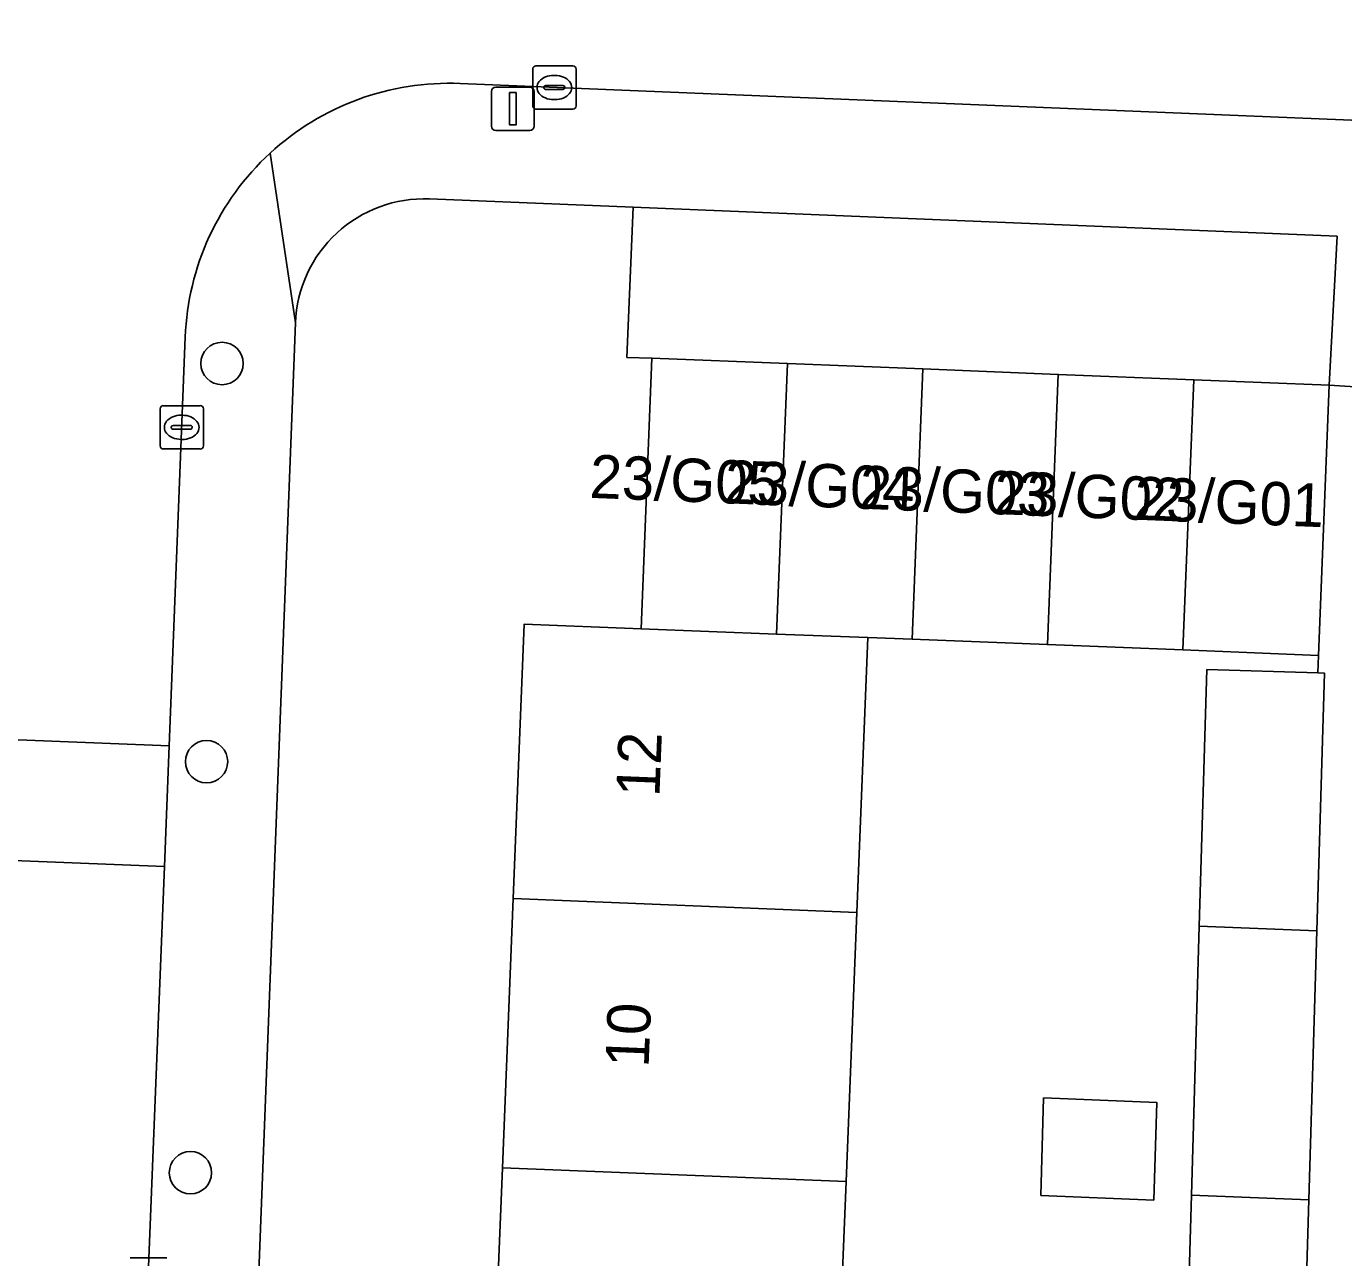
# Model space of a CAD drawing. Extents: x 160732 to 162107, y 387428 to 388479.
# Drawn here: x 161626.29 to 161656.7, y 387784.23 to 387812.66 of the extents above; entities that cross this region are included whole.
import ezdxf

# ---------------------------------------------------------------- set-up
doc = ezdxf.new("R2010")
doc.units = 0
for name, color, linetype in [('IMGEO_Boom', 7, 'Continuous'), ('IMGEO_Erf', 7, 'Continuous'), ('IMGEO_Kolk', 7, 'Continuous'), ('IMGEO_Lichtmast', 7, 'Continuous'), ('IMGEO_Pand', 7, 'Continuous'), ('IMGEO_Pand_nummerreeks', 7, 'Continuous'), ('IMGEO_Parkeervlak_open', 7, 'Continuous'), ('IMGEO_Rijbaan_lokaal_open', 7, 'Continuous'), ('IMGEO_Voetpad_open', 7, 'Continuous')]:
    doc.layers.add(name, color=color, linetype=linetype)

msp = doc.modelspace()

# ---------------------------------------------------------------- linework, layer by layer
at = {"layer": 'IMGEO_Boom'}
for centre in [(161630.805, 387804.879), (161630.447, 387795.686), (161630.076, 387786.194)]:
    msp.add_circle(centre, 0.489, dxfattribs=at)
at = {"layer": 'IMGEO_Erf'}
for points in [[(161637.03, 387780.095), (161637.278, 387786.309), (161637.526, 387792.524), (161637.779, 387798.858), (161640.482, 387798.75), (161640.731, 387805.002), (161640.154, 387805.02), (161640.294, 387808.486), (161635.593, 387808.679)], [(161632.5, 387805.819), (161630.85, 387762.991), (161630.648, 387758.48)], [(161653.001, 387779.455), (161653.186, 387785.674), (161653.37, 387791.889), (161653.546, 387797.811), (161656.107, 387797.735), (161656.119, 387798.14), (161652.992, 387798.265), (161649.864, 387798.389), (161646.737, 387798.514), (161645.714, 387798.555), (161645.461, 387792.206), (161645.213, 387785.992), (161644.964, 387779.777)]]:
    msp.add_lwpolyline(points, dxfattribs=at)
msp.add_lwpolyline([(161649.707, 387785.668), (161649.774, 387787.921), (161652.386, 387787.816), (161652.319, 387785.563)], close=True, dxfattribs=at)
msp.add_arc((161635.476, 387805.704), 2.978, 87.7388, 177.7784, dxfattribs=at)
at = {"layer": 'IMGEO_Kolk'}
for p, q in [((161637.978, 387810.825), (161637.978, 387811.677)), ((161638.053, 387811.751), (161638.905, 387811.751)), ((161638.466, 387811.531), (161638.491, 387811.531)), ((161638.979, 387811.677), (161638.979, 387810.825)), ((161638.237, 387811.245), (161638.237, 387811.257)), ((161638.28, 387811.294), (161638.678, 387811.294)), ((161638.721, 387811.257), (161638.721, 387811.245)), ((161638.675, 387811.208), (161638.277, 387811.208)), ((161638.489, 387810.971), (161638.464, 387810.971)), ((161638.905, 387810.751), (161638.053, 387810.751)), ((161629.374, 387802.979), (161629.374, 387803.831)), ((161629.449, 387803.905), (161630.301, 387803.905)), ((161629.862, 387803.685), (161629.887, 387803.685)), ((161630.375, 387803.831), (161630.375, 387802.979)), ((161629.633, 387803.399), (161629.633, 387803.411)), ((161630.071, 387803.362), (161629.673, 387803.362)), ((161629.676, 387803.448), (161630.074, 387803.448)), ((161630.117, 387803.411), (161630.117, 387803.399)), ((161629.885, 387803.125), (161629.86, 387803.125)), ((161630.301, 387802.905), (161629.449, 387802.905)), ((161628.682, 387784.233), (161629.534, 387784.233))]:
    msp.add_line(p, q, dxfattribs=at)
for points in [[(161637.978, 387810.825), (161637.978, 387811.677)], [(161638.053, 387811.751), (161638.905, 387811.751)], [(161638.979, 387811.677), (161638.979, 387810.825)], [(161638.905, 387810.751), (161638.053, 387810.751)], [(161629.374, 387802.979), (161629.374, 387803.831)], [(161629.449, 387803.905), (161630.301, 387803.905)], [(161630.375, 387803.831), (161630.375, 387802.979)], [(161630.301, 387802.905), (161629.449, 387802.905)], [(161628.682, 387784.233), (161629.534, 387784.233)]]:
    msp.add_lwpolyline(points, dxfattribs=at)
for centre, radius, start, end in [((161638.055, 387811.675), 0.0765, 91.552, 178.448), ((161638.055, 387811.675), 0.0765, 91.552, 178.448), ((161638.903, 387811.675), 0.0765, 1.552, 88.448), ((161638.903, 387811.675), 0.0765, 1.552, 88.448), ((161638.277, 387811.254), 0.0403, 85.8775, 175.7526), ((161638.274, 387811.244), 0.0366, 178.938, 274.7102), ((161638.678, 387811.251), 0.043, 264.8664, 352.4533), ((161638.682, 387811.256), 0.0386, 1.7309, 96.639), ((161638.055, 387810.827), 0.0765, 181.552, 268.448), ((161638.055, 387810.827), 0.0765, 181.552, 268.448), ((161638.903, 387810.827), 0.0765, 271.552, 358.448), ((161638.903, 387810.827), 0.0765, 271.552, 358.448), ((161629.451, 387803.829), 0.0765, 91.552, 178.448), ((161629.451, 387803.829), 0.0765, 91.552, 178.448), ((161630.299, 387803.829), 0.0765, 1.552, 88.448), ((161630.299, 387803.829), 0.0765, 1.552, 88.448), ((161629.673, 387803.408), 0.0403, 85.8775, 175.7526), ((161629.67, 387803.398), 0.0366, 178.938, 274.7102), ((161630.074, 387803.405), 0.043, 264.8664, 352.4533), ((161630.078, 387803.41), 0.0386, 1.7309, 96.639), ((161629.451, 387802.981), 0.0765, 181.552, 268.448), ((161629.451, 387802.981), 0.0765, 181.552, 268.448), ((161630.299, 387802.981), 0.0765, 271.552, 358.448), ((161630.299, 387802.981), 0.0765, 271.552, 358.448)]:
    msp.add_arc(centre, radius, start, end, dxfattribs=at)
for centre, major_axis, ratio, start_param, end_param in [((161638.465, 387811.251), (-0.387, 0.002), 0.722429, 4.712389, 7.853982), ((161638.49, 387811.251), (-0.39, 0.002), 0.717154, 1.570796, 4.712389), ((161629.861, 387803.405), (-0.387, 0.002), 0.722429, 4.712389, 7.853982), ((161629.886, 387803.405), (-0.39, 0.002), 0.717154, 1.570796, 4.712389)]:
    msp.add_ellipse(centre, major_axis=major_axis, ratio=ratio, start_param=start_param, end_param=end_param, dxfattribs=at)
at = {"layer": 'IMGEO_Lichtmast'}
for p, q in [((161637.124, 387811.261), (161637.914, 387811.261)), ((161637.914, 387811.261), (161637.124, 387811.261)), ((161637.024, 387810.361), (161637.024, 387811.161)), ((161637.024, 387811.161), (161637.024, 387810.361)), ((161638.014, 387811.161), (161638.014, 387810.361)), ((161638.014, 387810.361), (161638.014, 387811.161)), ((161637.914, 387810.261), (161637.124, 387810.261)), ((161637.124, 387810.261), (161637.914, 387810.261))]:
    msp.add_line(p, q, dxfattribs=at)
msp.add_lwpolyline([(161637.444, 387811.136), (161637.594, 387811.136), (161637.594, 387810.386), (161637.444, 387810.386), (161637.444, 387811.136)], dxfattribs=at)
for centre, start, end in [((161637.124, 387811.161), 90, 180), ((161637.124, 387811.161), 90, 180), ((161637.914, 387811.161), 0, 90), ((161637.914, 387811.161), 360, 90), ((161637.124, 387810.361), 180, 270), ((161637.124, 387810.361), 180, 270), ((161637.914, 387810.361), 270, 0), ((161637.914, 387810.361), 270, 0)]:
    msp.add_arc(centre, 0.1, start, end, dxfattribs=at)
at = {"layer": 'IMGEO_Pand'}
for points in [[(161640.731, 387805.002), (161640.482, 387798.75), (161643.609, 387798.633), (161643.858, 387804.877)], [(161646.737, 387798.514), (161646.986, 387804.752), (161643.858, 387804.877), (161643.609, 387798.633), (161645.714, 387798.555)], [(161649.864, 387798.389), (161650.113, 387804.628), (161646.986, 387804.752), (161646.737, 387798.514)], [(161652.992, 387798.265), (161653.241, 387804.503), (161650.113, 387804.628), (161649.864, 387798.389)], [(161656.119, 387798.14), (161656.368, 387804.378), (161653.241, 387804.503), (161652.992, 387798.265)], [(161643.609, 387798.633), (161640.482, 387798.75), (161637.779, 387798.858), (161637.526, 387792.524), (161645.461, 387792.206), (161645.714, 387798.555)], [(161656.259, 387797.731), (161656.107, 387797.735), (161653.546, 387797.811), (161653.37, 387791.889), (161656.082, 387791.78)], [(161637.526, 387792.524), (161637.278, 387786.309), (161645.213, 387785.992), (161645.461, 387792.206)], [(161656.082, 387791.78), (161653.37, 387791.889), (161653.186, 387785.674), (161655.898, 387785.565)], [(161649.707, 387785.668), (161652.319, 387785.563), (161652.386, 387787.816), (161649.774, 387787.921)], [(161644.964, 387779.777), (161645.213, 387785.992), (161637.278, 387786.309), (161637.03, 387780.095)], [(161655.898, 387785.565), (161653.186, 387785.674), (161653.001, 387779.455), (161655.713, 387779.346)]]:
    msp.add_lwpolyline(points, close=True, dxfattribs=at)
at = {"layer": 'IMGEO_Parkeervlak_open'}
msp.add_lwpolyline([(161656.368, 387804.378), (161656.551, 387807.818), (161640.294, 387808.486), (161640.154, 387805.02), (161640.731, 387805.002), (161643.858, 387804.877), (161646.986, 387804.752), (161650.113, 387804.628), (161653.241, 387804.503)], close=True, dxfattribs=at)
at = {"layer": 'IMGEO_Rijbaan_lokaal_open'}
for points in [[(161701.753, 387815.402), (161698.082, 387815.559), (161680.159, 387816.321), (161680.069, 387816.316), (161661.713, 387817.065), (161661.609, 387817.084), (161630.558, 387818.318), (161623.734, 387818.589), (161623.199, 387805.772), (161622.804, 387796.319), (161629.587, 387796.053), (161629.955, 387805.49)], [(161636.304, 387811.344), (161640.411, 387811.175), (161656.698, 387810.505), (161742.061, 387806.898), (161746.058, 387806.738), (161757.711, 387806.339), (161764.654, 387806.046), (161764.962, 387812.924), (161759.329, 387813.11), (161745.532, 387813.54), (161741.724, 387813.702), (161701.753, 387815.402)]]:
    msp.add_lwpolyline(points, dxfattribs=at)
for points in [[(161622.688, 387793.532), (161629.479, 387793.265), (161629.587, 387796.053), (161622.804, 387796.319)], [(161621.047, 387756.33), (161627.988, 387756.068), (161628.364, 387765.353), (161629.479, 387793.265), (161622.688, 387793.532), (161621.427, 387764.443), (161621.192, 387759.429)]]:
    msp.add_lwpolyline(points, close=True, dxfattribs=at)
for centre, radius, start, end in [((161636.048, 387805.25), 6.099, 87.5898, 132.6675), ((161636.041, 387805.256), 6.091, 132.6583, 177.7966)]:
    msp.add_arc(centre, radius, start, end, dxfattribs=at)
at = {"layer": 'IMGEO_Voetpad_open'}
for points in [[(161656.698, 387810.505), (161640.411, 387811.175), (161636.304, 387811.344)], [(161765.49, 387801.685), (161766.459, 387805.946), (161764.654, 387806.046), (161757.711, 387806.339), (161746.058, 387806.738), (161742.061, 387806.898), (161656.698, 387810.505)], [(161631.914, 387809.735), (161632.5, 387805.819)], [(161632.5, 387805.819), (161631.914, 387809.735)], [(161635.593, 387808.679), (161640.294, 387808.486), (161656.551, 387807.818), (161656.368, 387804.378), (161657.937, 387804.276), (161658.006, 387805.841)], [(161630.648, 387758.48), (161630.85, 387762.991), (161632.5, 387805.819)], [(161629.955, 387805.49), (161629.587, 387796.053), (161629.479, 387793.265), (161628.364, 387765.353), (161627.988, 387756.068), (161627.946, 387754.178), (161633.288, 387755.368)], [(161657.937, 387804.276), (161656.368, 387804.378), (161656.119, 387798.14), (161656.107, 387797.735), (161656.259, 387797.731), (161656.082, 387791.78), (161655.898, 387785.565), (161655.713, 387779.346), (161655.529, 387773.129), (161655.357, 387767.332), (161654.794, 387754.43), (161655.95, 387754.38), (161656.218, 387760.518), (161656.423, 387765.514), (161656.541, 387768.39), (161656.65, 387771.05), (161656.952, 387778.423)]]:
    msp.add_lwpolyline(points, dxfattribs=at)
for centre, radius, start, end in [((161636.048, 387805.25), 6.099, 87.5898, 132.6675), ((161636.041, 387805.256), 6.091, 132.6583, 177.7966), ((161635.476, 387805.704), 2.978, 87.7388, 177.7784)]:
    msp.add_arc(centre, radius, start, end, dxfattribs=at)

# ---------------------------------------------------------------- texts
at = {"layer": 'IMGEO_Pand_nummerreeks'}
for s, rotation, p in [('23/G05', 357.7017, (161639.28, 387801.778)), ('23/G04', 357.7017, (161642.394, 387801.653)), ('23/G03', 357.7017, (161645.509, 387801.528)), ('23/G02', 357.7017, (161648.617, 387801.404)), ('23/G01', 357.7017, (161651.848, 387801.274)), ('12', 87.7141, (161640.903, 387794.862)), ('10', 87.7141, (161640.653, 387788.613))]:
    msp.add_text(s, height=1, rotation=rotation, dxfattribs=at).set_placement(p)

doc.saveas('drawing.dxf')
